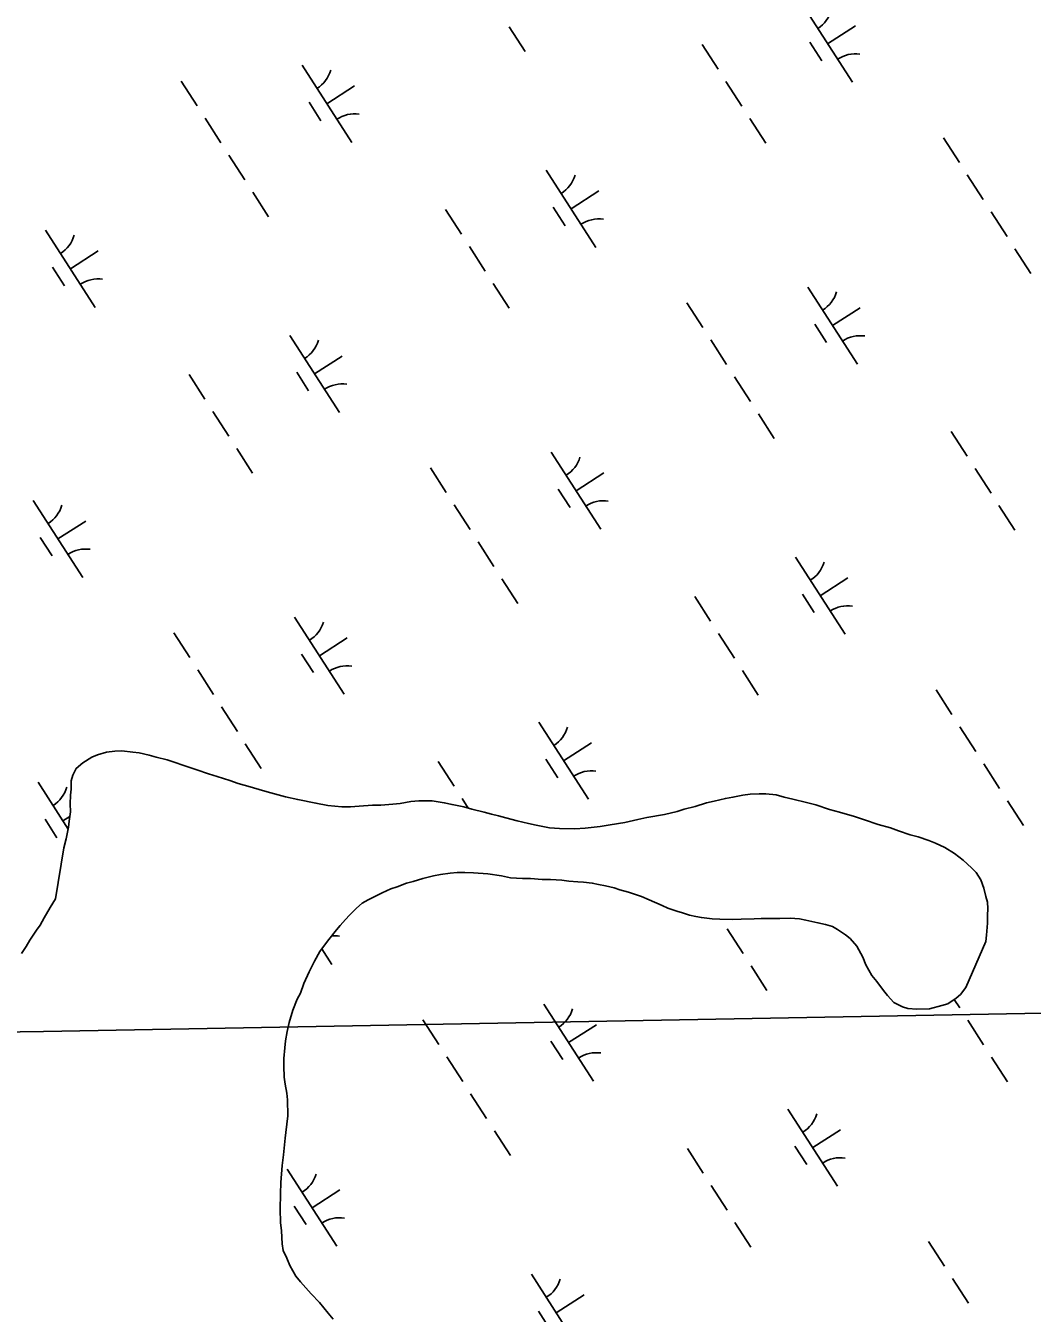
# Model space of a CAD drawing. Extents: x 3937982 to 3958556, y 219448 to 241894.
# Drawn here: x 3951836 to 3952385, y 230266 to 230968 of the extents above; entities that cross this region are included whole.
import ezdxf

# ---------------------------------------------------------------- set-up
doc = ezdxf.new("R2010")
doc.units = 0
for name, color, linetype in [('V-GRID-MAJR', 7, 'Continuous'), ('V-TOPO-SHOR', 7, 'Continuous'), ('V-WETL-SWMP', 7, 'Continuous')]:
    doc.layers.add(name, color=color, linetype=linetype)

msp = doc.modelspace()

# ---------------------------------------------------------------- linework, layer by layer
at = {"layer": 'V-GRID-MAJR'}
msp.add_spline([(3944087.88, 230278.368), (3946078.329, 230314.506), (3951399.696, 230411.652), (3955204.154, 230481.575)], degree=3, dxfattribs=at)
at = {"layer": 'V-TOPO-SHOR'}
for points in [[(3952353.935, 230506.503), (3952351.398, 230509.018), (3952346.91, 230513.274), (3952342.231, 230516.946), (3952336.967, 230520.227), (3952331.905, 230522.539), (3952328.208, 230523.882), (3952322.367, 230525.996), (3952318.087, 230527.143), (3952311.664, 230529.252), (3952307.382, 230530.788), (3952300.572, 230532.703), (3952293.177, 230535.197), (3952287.725, 230537.116), (3952279.554, 230539.414), (3952274.106, 230540.944), (3952266.514, 230543.439), (3952261.456, 230544.778), (3952254.064, 230546.494), (3952249.395, 230547.639), (3952244.92, 230548.788), (3952239.282, 230549.345), (3952235.784, 230549.331), (3952230.729, 230549.308), (3952226.846, 230548.708), (3952221.409, 230547.518), (3952217.331, 230546.918), (3952211.12, 230545.337), (3952207.04, 230544.542), (3952200.831, 230542.572), (3952194.812, 230540.991), (3952190.931, 230539.807), (3952184.135, 230538.224), (3952174.426, 230536.432), (3952169.572, 230535.439), (3952162.388, 230533.854), (3952154.425, 230532.459), (3952148.988, 230531.658), (3952140.828, 230530.653), (3952135.194, 230530.239), (3952126.836, 230530.591), (3952121.393, 230530.956), (3952114.196, 230532.285), (3952109.918, 230533.24), (3952103.692, 230534.767), (3952097.661, 230536.295), (3952093.575, 230537.444), (3952089.684, 230538.398), (3952085.792, 230539.355), (3952078.983, 230541.073), (3952074.7, 230542.415), (3952068.282, 230543.553), (3952064.004, 230544.508), (3952057.391, 230545.644), (3952050.2, 230545.614), (3952045.731, 230545.206), (3952039.905, 230544.209), (3952036.02, 230543.803), (3952029.415, 230543.191), (3952024.944, 230543.172), (3952017.561, 230542.752), (3952012.9, 230542.343), (3952008.235, 230542.322), (3952000.458, 230543.066), (3951994.04, 230544.399), (3951984.119, 230546.3), (3951977.504, 230547.825), (3951969.527, 230549.929), (3951964.858, 230551.268), (3951958.243, 230553.185), (3951951.626, 230555.1), (3951947.149, 230556.634), (3951940.143, 230558.936), (3951935.473, 230560.277), (3951929.049, 230562.581), (3951922.043, 230564.883), (3951916.787, 230566.61), (3951912.894, 230567.953), (3951906.865, 230569.483), (3951903.166, 230570.437), (3951897.72, 230571.775), (3951894.22, 230572.147), (3951888.191, 230572.899), (3951884.501, 230572.688), (3951879.839, 230572.086), (3951874.986, 230570.704), (3951871.883, 230569.329), (3951867.037, 230566.395), (3951863.357, 230563.269), (3951861.43, 230559.569), (3951860.666, 230556.456), (3951860.686, 230551.985), (3951860.312, 230548.679), (3951860.138, 230544.014), (3951860.156, 230539.545), (3951859.595, 230534.489), (3951859.22, 230531.183), (3951857.887, 230524.959), (3951856.55, 230519.901), (3951852.005, 230492.089)], [(3951987.468, 230446.032), (3951990.356, 230452.264), (3951993.245, 230458.107), (3951996.137, 230463.366), (3952000.391, 230469.02), (3952005.22, 230475.261), (3952007.35, 230477.601), (3952010.25, 230480.917), (3952012.378, 230483.26), (3952016.248, 230486.969), (3952019.345, 230489.703), (3952022.448, 230491.661), (3952027.295, 230494.012), (3952030.206, 230495.386), (3952034.861, 230497.545), (3952038.353, 230498.725), (3952043.397, 230500.691), (3952047.085, 230501.678), (3952052.326, 230503.255), (3952058.151, 230504.641), (3952062.034, 230505.436), (3952067.278, 230506.235), (3952070.969, 230506.446), (3952075.245, 230506.464), (3952079.911, 230506.29), (3952087.687, 230505.741), (3952095.271, 230504.606), (3952100.132, 230503.656), (3952106.743, 230503.296), (3952111.018, 230503.314), (3952117.434, 230502.759), (3952121.905, 230502.78), (3952128.125, 230502.417), (3952132.014, 230501.852), (3952136.874, 230501.483), (3952139.985, 230501.303), (3952144.652, 230500.74), (3952148.152, 230499.978), (3952151.849, 230499.216), (3952156.713, 230498.069), (3952159.826, 230497.113), (3952164.495, 230495.771), (3952171.501, 230493.469), (3952175.786, 230491.544), (3952182.796, 230488.466), (3952185.911, 230487.119), (3952190.777, 230485.39), (3952193.892, 230484.434), (3952197.783, 230483.283), (3952201.091, 230482.521), (3952204.202, 230481.951), (3952210.034, 230481.2), (3952214.313, 230481.024), (3952220.919, 230480.858), (3952225.972, 230481.073), (3952232.968, 230481.298), (3952236.855, 230481.509), (3952243.073, 230481.341), (3952246.96, 230481.358), (3952252.596, 230481.577), (3952257.65, 230481.21), (3952261.15, 230480.448), (3952267.765, 230479.117), (3952271.849, 230478.163), (3952275.742, 230477.014), (3952278.47, 230475.47), (3952282.759, 230472.574), (3952285.292, 230470.446), (3952289.003, 230466.38), (3952292.139, 230460.37), (3952293.906, 230456.102), (3952297.042, 230450.285), (3952299.776, 230446.992), (3952303.491, 230442.151), (3952305.639, 230439.439), (3952309.153, 230435.566), (3952313.829, 230433.254), (3952316.747, 230432.296), (3952321.607, 230431.927), (3952328.603, 230432.152), (3952335.204, 230433.932), (3952338.503, 230434.915), (3952343.154, 230438.046), (3952345.479, 230440), (3952348.377, 230443.705), (3952359.346, 230468.824), (3952359.719, 230472.322), (3952360.274, 230478.933), (3952360.255, 230483.014), (3952360.433, 230486.901), (3952360.224, 230490.399), (3952359.239, 230493.504), (3952358.248, 230497.971), (3952356.481, 230502.431), (3952353.935, 230506.503)], [(3951852.005, 230492.089), (3951849.109, 230487.413), (3951845.83, 230481.761), (3951843.709, 230477.866), (3951841.777, 230475.138), (3951838.109, 230469.68), (3951835.986, 230466.172), (3951833.477, 230462.274)], [(3952003.418, 230262.834), (3952000.684, 230266.125), (3951995.994, 230271.935), (3951991.502, 230276.775), (3951985.645, 230283.162), (3951983.106, 230286.261), (3951979.776, 230292.077), (3951978.205, 230296.153), (3951976.243, 230300.419), (3951975.645, 230303.915), (3951975.225, 230311.103), (3951974.815, 230315.572), (3951974.59, 230322.957), (3951974.748, 230331.313), (3951974.916, 230337.338), (3951975.653, 230346.671), (3951976.407, 230352.504), (3951977.339, 230361.642), (3951977.713, 230364.755), (3951978.645, 230373.698), (3951978.608, 230382.443), (3951978.205, 230386.134), (3951977.212, 230390.987), (3951976.804, 230394.873), (3951976.585, 230400.898), (3951976.566, 230404.977), (3951977.126, 230410.81), (3951977.496, 230414.699), (3951978.446, 230419.756), (3951979.399, 230424.62), (3951981.506, 230431.429), (3951983.812, 230437.465), (3951985.547, 230440.776), (3951987.468, 230446.032)]]:
    msp.add_lwpolyline(points, dxfattribs=at)
at = {"layer": 'V-WETL-SWMP'}
for p, q in [((3952259.487, 230979.542), (3952286.549, 230937.498)), ((3952099.462, 230967.703), (3952108.122, 230954.249)), ((3952273.018, 230958.52), (3952288.153, 230968.262)), ((3952204.62, 230958.144), (3952213.28, 230944.691)), ((3952263.283, 230959.389), (3952269.777, 230949.299)), ((3951986.49, 230946.811), (3952013.552, 230904.767)), ((3951920.625, 230938.216), (3951929.285, 230924.762)), ((3952217.61, 230937.964), (3952226.27, 230924.51)), ((3952000.021, 230925.789), (3952015.157, 230935.531)), ((3951990.286, 230926.658), (3951996.781, 230916.568)), ((3951933.615, 230918.035), (3951942.275, 230904.581)), ((3952230.6, 230917.783), (3952239.26, 230904.329)), ((3952336.187, 230907.256), (3952344.847, 230893.803)), ((3951946.605, 230897.854), (3951955.265, 230884.4)), ((3952119.619, 230889.512), (3952146.682, 230847.469)), ((3952349.177, 230887.076), (3952357.837, 230873.622)), ((3951959.595, 230877.673), (3951968.255, 230864.22)), ((3952133.15, 230868.49), (3952148.286, 230878.233)), ((3952064.753, 230868.115), (3952073.413, 230854.661)), ((3952123.415, 230869.36), (3952129.91, 230859.269)), ((3952362.167, 230866.895), (3952370.827, 230853.441)), ((3951846.623, 230856.781), (3951873.685, 230814.738)), ((3951860.154, 230835.759), (3951875.289, 230845.502)), ((3952077.743, 230847.934), (3952086.403, 230834.48)), ((3952375.157, 230846.714), (3952383.817, 230833.26)), ((3951850.419, 230836.629), (3951856.914, 230826.538)), ((3952090.733, 230827.753), (3952099.393, 230814.3)), ((3952262.185, 230825.822), (3952289.247, 230783.779)), ((3952196.32, 230817.227), (3952204.98, 230803.773)), ((3952275.716, 230804.8), (3952290.852, 230814.543)), ((3952265.981, 230805.669), (3952272.476, 230795.579)), ((3951979.752, 230799.482), (3952006.814, 230757.439)), ((3952209.31, 230797.046), (3952217.97, 230783.592)), ((3951993.283, 230778.461), (3952008.419, 230788.203)), ((3951924.886, 230778.085), (3951933.546, 230764.632)), ((3951983.548, 230779.33), (3951990.043, 230769.24)), ((3952222.3, 230776.865), (3952230.96, 230763.412)), ((3951937.876, 230757.905), (3951946.536, 230744.451)), ((3952235.29, 230756.685), (3952243.95, 230743.231)), ((3952340.448, 230747.126), (3952349.108, 230733.672)), ((3951950.866, 230737.724), (3951959.526, 230724.27)), ((3952122.318, 230735.792), (3952149.38, 230693.749)), ((3952056.453, 230727.197), (3952065.113, 230713.744)), ((3952353.438, 230726.945), (3952362.098, 230713.492)), ((3952135.849, 230714.771), (3952150.985, 230724.513)), ((3952126.114, 230715.64), (3952132.609, 230705.55)), ((3951839.885, 230709.453), (3951866.947, 230667.41)), ((3952069.443, 230707.017), (3952078.103, 230693.563)), ((3952366.428, 230706.765), (3952375.088, 230693.311)), ((3951853.416, 230688.431), (3951868.551, 230698.174)), ((3951843.681, 230689.301), (3951850.176, 230679.21)), ((3952082.433, 230686.836), (3952091.093, 230673.382)), ((3952255.447, 230678.494), (3952282.509, 230636.451)), ((3952095.423, 230666.655), (3952104.083, 230653.201)), ((3952268.978, 230657.472), (3952284.114, 230667.215)), ((3952200.581, 230657.097), (3952209.241, 230643.643)), ((3952259.243, 230658.341), (3952265.738, 230648.251)), ((3951982.451, 230645.763), (3952009.513, 230603.72)), ((3951916.586, 230637.168), (3951925.246, 230623.714)), ((3951995.982, 230624.741), (3952011.117, 230634.484)), ((3952213.571, 230636.916), (3952222.231, 230623.462)), ((3951986.247, 230625.61), (3951992.742, 230615.52)), ((3951929.576, 230616.987), (3951938.235, 230603.533)), ((3952226.561, 230616.735), (3952235.221, 230603.281)), ((3952332.148, 230606.209), (3952340.808, 230592.755)), ((3951942.565, 230596.806), (3951951.225, 230583.353)), ((3952115.58, 230588.464), (3952142.642, 230546.421)), ((3952345.138, 230586.028), (3952353.798, 230572.574)), ((3951955.555, 230576.626), (3951964.215, 230563.172)), ((3952129.111, 230567.443), (3952144.247, 230577.185)), ((3952060.714, 230567.067), (3952069.374, 230553.613)), ((3952119.376, 230568.312), (3952125.871, 230558.221)), ((3952358.128, 230565.847), (3952366.788, 230552.393)), ((3951842.583, 230555.733), (3951859.012, 230530.21)), ((3952073.704, 230546.886), (3952077.057, 230541.677)), ((3952371.118, 230545.666), (3952379.778, 230532.213)), ((3951856.115, 230534.712), (3951859.889, 230537.141)), ((3951846.379, 230535.581), (3951852.874, 230525.491)), ((3952218.261, 230475.818), (3952226.92, 230462.364)), ((3951997.295, 230464.905), (3952002.775, 230456.392)), ((3952231.25, 230455.637), (3952239.91, 230442.183)), ((3952118.278, 230434.745), (3952145.341, 230392.701)), ((3952342.055, 230437.307), (3952345.069, 230432.625)), ((3952052.413, 230426.15), (3952061.073, 230412.696)), ((3952349.399, 230425.898), (3952358.059, 230412.444)), ((3952131.81, 230413.723), (3952146.945, 230423.465)), ((3952122.074, 230414.592), (3952128.569, 230404.502)), ((3952065.403, 230405.969), (3952074.063, 230392.515)), ((3952362.389, 230405.717), (3952371.049, 230392.263)), ((3952078.393, 230385.788), (3952087.053, 230372.334)), ((3952251.408, 230377.446), (3952278.47, 230335.403)), ((3952091.383, 230365.607), (3952100.043, 230352.154)), ((3952264.939, 230356.424), (3952280.074, 230366.167)), ((3952196.542, 230356.049), (3952205.202, 230342.595)), ((3952255.204, 230357.294), (3952261.699, 230347.203)), ((3951978.411, 230344.715), (3952005.474, 230302.672)), ((3951991.942, 230323.693), (3952007.078, 230333.436)), ((3952209.532, 230335.868), (3952218.191, 230322.414)), ((3951982.207, 230324.563), (3951988.702, 230314.472)), ((3952222.521, 230315.687), (3952231.181, 230302.234)), ((3952328.109, 230305.161), (3952336.769, 230291.707)), ((3952111.54, 230287.416), (3952138.603, 230245.373)), ((3952341.098, 230284.98), (3952349.758, 230271.526)), ((3952125.072, 230266.395), (3952140.207, 230276.137)), ((3952115.336, 230267.264), (3952121.831, 230257.174))]:
    msp.add_line(p, q, dxfattribs=at)
for points in [[(3952207.041, 230544.542), (3952200.83, 230542.572), (3952194.812, 230540.991), (3952190.931, 230539.808), (3952184.135, 230538.224), (3952174.426, 230536.433), (3952169.571, 230535.44), (3952162.388, 230533.854), (3952154.425, 230532.46), (3952148.987, 230531.659), (3952140.829, 230530.652), (3952135.195, 230530.239), (3952126.836, 230530.591), (3952121.393, 230530.957), (3952114.197, 230532.286), (3952109.917, 230533.239), (3952103.691, 230534.767), (3952097.66, 230536.296), (3952093.574, 230537.444), (3952089.683, 230538.399), (3952085.792, 230539.354), (3952078.982, 230541.074), (3952074.701, 230542.415), (3952068.283, 230543.554), (3952064.003, 230544.507), (3952057.39, 230545.645), (3952050.2, 230545.613), (3952045.731, 230545.205), (3952039.905, 230544.209), (3952036.02, 230543.803), (3952029.415, 230543.191), (3952024.945, 230543.172), (3952017.562, 230542.752), (3952012.899, 230542.343), (3952008.235, 230542.323), (3952000.458, 230543.066), (3951994.039, 230544.399), (3951984.119, 230546.3), (3951977.505, 230547.826), (3951969.528, 230549.929), (3951964.858, 230551.269), (3951958.242, 230553.184), (3951951.626, 230555.099), (3951947.149, 230556.634), (3951940.143, 230558.936), (3951935.473, 230560.277), (3951929.049, 230562.581), (3951922.043, 230564.883), (3951916.788, 230566.609), (3951912.895, 230567.953), (3951906.864, 230569.482), (3951903.167, 230570.437), (3951897.72, 230571.774), (3951894.22, 230572.148), (3951888.192, 230572.899), (3951884.501, 230572.689), (3951879.839, 230572.086), (3951874.986, 230570.704), (3951871.883, 230569.33), (3951867.037, 230566.394), (3951863.358, 230563.269), (3951861.43, 230559.568), (3951860.666, 230556.455), (3951860.686, 230551.985), (3951860.311, 230548.68), (3951860.137, 230544.015), (3951860.156, 230539.545), (3951859.595, 230534.489), (3951859.221, 230531.184), (3951857.887, 230524.959), (3951856.549, 230519.9), (3951852.005, 230492.089), (3951849.11, 230487.413), (3951845.83, 230481.762), (3951843.709, 230477.866), (3951841.777, 230475.137), (3951838.109, 230469.68), (3951835.986, 230466.172), (3951833.476, 230462.275)], [(3952070.969, 230506.445), (3952075.245, 230506.464), (3952079.91, 230506.29), (3952087.686, 230505.74), (3952095.271, 230504.607), (3952100.133, 230503.656), (3952106.743, 230503.296), (3952111.018, 230503.315), (3952117.434, 230502.759), (3952121.904, 230502.779), (3952128.124, 230502.417), (3952132.014, 230501.851), (3952136.874, 230501.483), (3952139.984, 230501.302), (3952144.651, 230500.739), (3952148.152, 230499.977), (3952151.848, 230499.216), (3952156.712, 230498.07), (3952159.825, 230497.112), (3952164.496, 230495.772), (3952171.502, 230493.47), (3952175.786, 230491.545), (3952182.796, 230488.466), (3952185.911, 230487.119), (3952190.777, 230485.391), (3952193.891, 230484.433), (3952197.783, 230483.283), (3952201.09, 230482.52), (3952204.202, 230481.951), (3952210.035, 230481.199), (3952214.312, 230481.023), (3952220.92, 230480.857), (3952225.972, 230481.073), (3952232.968, 230481.298), (3952236.854, 230481.509), (3952243.073, 230481.341), (3952246.96, 230481.358), (3952252.595, 230481.577), (3952257.65, 230481.21), (3952261.151, 230480.448), (3952267.765, 230479.116), (3952271.85, 230478.162), (3952275.742, 230477.013), (3952278.47, 230475.47), (3952282.758, 230472.573), (3952285.293, 230470.446), (3952289.003, 230466.381), (3952292.139, 230460.37), (3952293.906, 230456.102), (3952297.041, 230450.285), (3952299.776, 230446.993), (3952303.49, 230442.15), (3952305.639, 230439.439), (3952309.154, 230435.567), (3952313.828, 230433.255), (3952316.748, 230432.296), (3952321.608, 230431.928), (3952328.603, 230432.153), (3952335.203, 230433.931), (3952338.503, 230434.916), (3952343.154, 230438.046), (3952345.478, 230440), (3952348.377, 230443.705), (3952359.346, 230468.823), (3952359.719, 230472.322), (3952360.274, 230478.933), (3952360.256, 230483.014), (3952360.434, 230486.901), (3952360.224, 230490.399), (3952359.239, 230493.504), (3952358.248, 230497.97), (3952356.48, 230502.432), (3952353.936, 230506.502), (3952351.398, 230509.018), (3952346.91, 230513.274), (3952342.23, 230516.946), (3952336.968, 230520.227), (3952331.905, 230522.538), (3952328.207, 230523.882), (3952322.368, 230525.995), (3952318.087, 230527.142), (3952311.664, 230529.252), (3952307.382, 230530.788), (3952300.572, 230532.703), (3952293.176, 230535.197), (3952287.726, 230537.117), (3952279.554, 230539.414), (3952274.105, 230540.945), (3952266.515, 230543.439), (3952261.456, 230544.777), (3952254.064, 230546.494), (3952249.395, 230547.64), (3952244.92, 230548.787), (3952239.281, 230549.346), (3952235.783, 230549.331), (3952230.73, 230549.309), (3952226.846, 230548.709), (3952221.409, 230547.519), (3952217.331, 230546.919), (3952211.119, 230545.337), (3952207.041, 230544.542)], [(3952003.418, 230262.833), (3952000.683, 230266.126), (3951995.994, 230271.936), (3951991.503, 230276.775), (3951985.645, 230283.163), (3951983.105, 230286.261), (3951979.776, 230292.077), (3951978.204, 230296.152), (3951976.242, 230300.419), (3951975.644, 230303.915), (3951975.224, 230311.104), (3951974.816, 230315.572), (3951974.59, 230322.956), (3951974.748, 230331.313), (3951974.916, 230337.339), (3951975.653, 230346.671), (3951976.406, 230352.504), (3951977.338, 230361.642), (3951977.713, 230364.754), (3951978.646, 230373.698), (3951978.608, 230382.443), (3951978.204, 230386.134), (3951977.211, 230390.988), (3951976.805, 230394.873), (3951976.585, 230400.897), (3951976.567, 230404.978), (3951977.125, 230410.811), (3951977.497, 230414.699), (3951978.447, 230419.756), (3951979.398, 230424.619), (3951981.506, 230431.43), (3951983.812, 230437.465), (3951985.547, 230440.776), (3951987.468, 230446.032), (3951990.356, 230452.264), (3951993.246, 230458.106), (3951996.138, 230463.366), (3952000.39, 230469.021), (3952005.221, 230475.26), (3952007.349, 230477.602), (3952010.25, 230480.918), (3952012.377, 230483.26), (3952016.248, 230486.969), (3952019.346, 230489.703), (3952022.447, 230491.66), (3952027.296, 230494.013), (3952030.205, 230495.386), (3952034.86, 230497.544), (3952038.353, 230498.725), (3952043.397, 230500.69), (3952047.086, 230501.678), (3952052.326, 230503.255), (3952058.15, 230504.641), (3952062.034, 230505.435), (3952067.278, 230506.235), (3952070.969, 230506.445)]]:
    msp.add_lwpolyline(points, dxfattribs=at)
for centre, start, end in [((3952258.267, 230981.874), 301.99668, 343.540338), ((3952288.167, 230935.422), 81.996677, 123.540335), ((3951985.271, 230949.143), 301.99668, 343.540338), ((3952015.171, 230902.692), 81.996677, 123.540335), ((3952118.4, 230891.845), 301.99668, 343.540338), ((3952148.3, 230845.393), 81.996677, 123.540335), ((3951845.404, 230859.114), 301.99668, 343.540338), ((3951875.304, 230812.662), 81.996677, 123.540335), ((3952260.966, 230828.155), 301.99668, 343.540338), ((3951978.533, 230801.815), 301.99668, 343.540338), ((3952290.866, 230781.703), 81.996677, 123.540335), ((3952008.433, 230755.363), 81.996677, 123.540335), ((3952121.099, 230738.125), 301.99668, 343.540338), ((3951838.666, 230711.786), 301.99668, 343.540338), ((3952150.999, 230691.673), 81.996677, 123.540335), ((3951868.566, 230665.334), 81.996677, 123.540335), ((3952254.228, 230680.827), 301.99668, 343.540338), ((3952284.128, 230634.375), 81.996677, 123.540335), ((3951981.231, 230648.096), 301.99668, 343.540338), ((3952011.131, 230601.644), 81.996677, 123.540335), ((3952114.361, 230590.797), 301.99668, 343.540338), ((3952144.261, 230544.345), 81.996677, 123.540335), ((3951841.364, 230558.066), 301.99668, 343.540338), ((3952004.393, 230454.316), 81.996677, 95.917001), ((3952117.059, 230437.077), 301.99668, 343.540338), ((3952146.959, 230390.626), 81.996677, 123.540335), ((3952250.188, 230379.779), 301.99668, 343.540338), ((3952280.089, 230333.327), 81.996677, 123.540335), ((3951977.192, 230347.048), 301.99668, 343.540338), ((3952007.092, 230300.596), 81.996677, 123.540335), ((3952110.321, 230289.749), 301.99668, 343.540338)]:
    msp.add_arc(centre, 17.623, start, end, dxfattribs=at)

doc.saveas('drawing.dxf')
